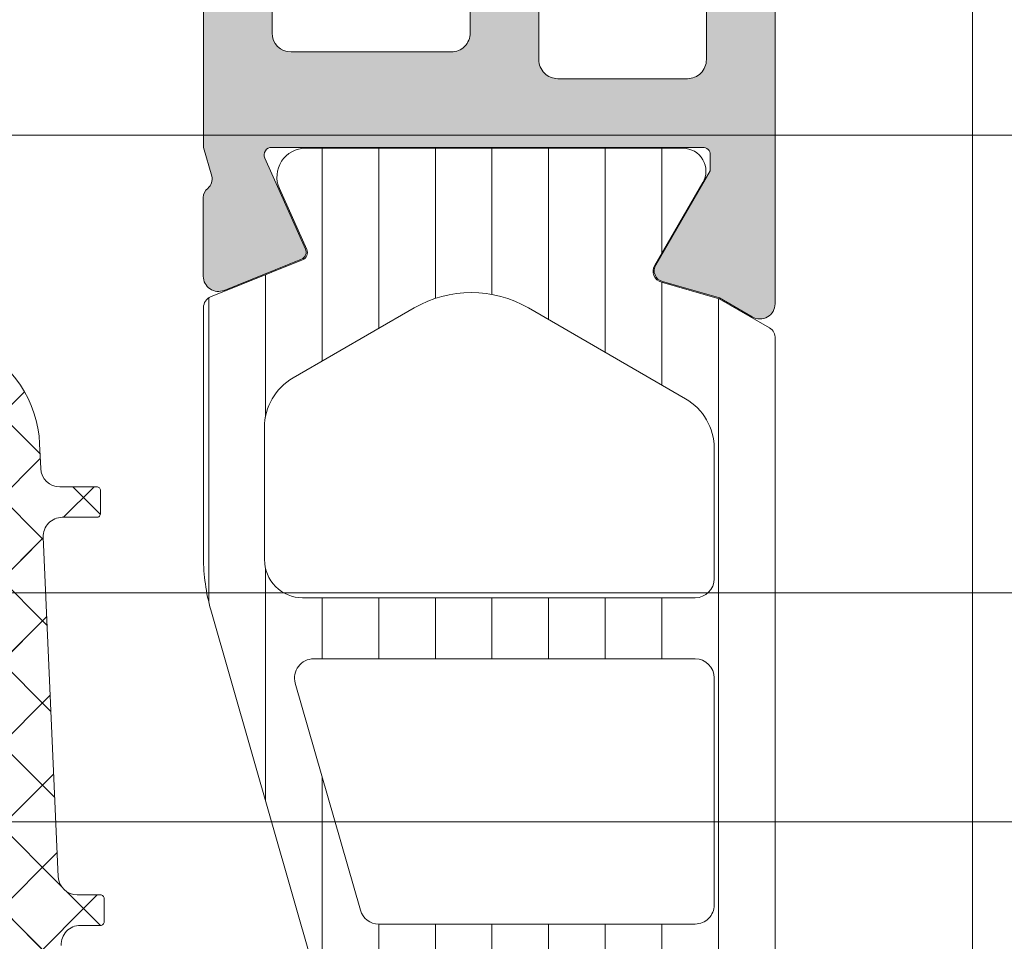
# Model space of a CAD drawing. Header units: millimetres. Extents: x 144573 to 336993, y 74252 to 247042.
# Tile 879 of 1056: x 212205 to 212230, y 219226 to 219250. Entities that reach past the tile are written whole.
import ezdxf

# ---------------------------------------------------------------- set-up
doc = ezdxf.new("R2010")
doc.units = ezdxf.units.MM
doc.layers.add('FASÁDA DETAILNÍ', color=255, linetype='Continuous', lineweight=0)

msp = doc.modelspace()

# ---------------------------------------------------------------- hatches: boundary and pattern name
at = {"layer": 'FASÁDA DETAILNÍ'}
h = msp.add_hatch(color=256, dxfattribs=at)
edge = h.paths.add_edge_path(flags=16)
edge.add_ellipse((212218.6638986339, 219276.6597148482), major_axis=(-0.499974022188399, 0), ratio=1, start_angle=-90.00297706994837, end_angle=0.0029770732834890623, ccw=False)
edge.add_line((212218.6639246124, 219277.1596888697), (212236.6639246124, 219277.1596888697))
edge.add_ellipse((212236.6639505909, 219276.6597148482), major_axis=(-0.4999740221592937, 0), ratio=1, start_angle=179.9970229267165, end_angle=270.00297706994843, ccw=False)
edge.add_line((212237.1639246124, 219276.6596888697), (212237.1639246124, 219264.1596888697))
edge.add_ellipse((212236.6639027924, 219264.1597106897), major_axis=(-0.5000218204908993, 0), ratio=1, start_angle=90.00250028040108, end_angle=179.997499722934, ccw=False)
edge.add_line((212236.6639246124, 219263.6596888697), (212224.0608736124, 219263.6596888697))
edge.add_ellipse((212224.0608724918, 219262.1596899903), major_axis=(-1.499998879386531, 0), ratio=1, start_angle=-90.00004280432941, end_angle=4.280432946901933e-05)
edge.add_line((212222.5608736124, 219262.1596888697), (212222.5608736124, 219249.1597008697))
edge.add_ellipse((212222.0608739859, 219249.1597004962), major_axis=(-0.4999996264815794, 0), ratio=1, start_angle=89.99995719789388, end_angle=180.0000428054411, ccw=False)
edge.add_line((212222.0608736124, 219248.6597008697), (212218.6639246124, 219248.6597008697))
edge.add_ellipse((212218.6639242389, 219249.1597004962), major_axis=(-0.4999996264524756, 0), ratio=1, start_angle=-4.2805441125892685e-05, end_angle=90.00004280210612, ccw=False)
edge.add_line((212218.1639246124, 219249.1597008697), (212218.1639246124, 219276.6596888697))
edge = h.paths.add_edge_path()
edge.add_line((212189.3639296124, 219277.8597008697), (212189.3639296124, 219274.8597008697))
edge.add_line((212189.3639296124, 219274.8597008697), (212191.3639296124, 219274.8597008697))
edge.add_arc((212191.3639555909, 219275.3596748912), 0.4999740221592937, 269.9970229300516, 360.0029770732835)
edge.add_line((212191.8639296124, 219275.3597008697), (212191.8639296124, 219275.8597008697))
edge.add_line((212191.8639296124, 219275.8597008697), (212190.8639296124, 219275.8597008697))
edge.add_line((212190.8639296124, 219275.8597008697), (212190.8639296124, 219276.8597008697))
edge.add_arc((212191.8639937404, 219276.8596367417), 1.000064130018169, 90.0036740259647, 179.9963259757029, ccw=False)
edge.add_line((212191.8639296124, 219277.8597008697), (212195.8639296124, 219277.8597008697))
edge.add_arc((212195.8638996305, 219276.8596708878), 1.000029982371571, 0.0017177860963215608, 89.99828221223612, ccw=False)
edge.add_line((212196.8639296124, 219276.8597008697), (212196.8639296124, 219275.8597008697))
edge.add_line((212196.8639296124, 219275.8597008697), (212195.8639296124, 219275.8597008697))
edge.add_line((212195.8639296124, 219275.8597008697), (212195.8639296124, 219275.3597008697))
edge.add_arc((212196.3639352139, 219275.3597064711), 0.5000056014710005, 180.0006418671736, 269.9993581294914)
edge.add_line((212196.3639296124, 219274.8597008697), (212199.1639326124, 219274.8597008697))
edge.add_arc((212199.1639326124, 219275.3597008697), 0.5, 270, 450)
edge.add_line((212199.1639326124, 219275.8597008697), (212198.8639296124, 219275.8597008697))
edge.add_arc((212198.8639403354, 219276.3597115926), 0.5000107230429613, 180.0012287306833, 269.9987712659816, ccw=False)
edge.add_line((212198.3639296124, 219276.3597008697), (212198.3639296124, 219276.8597008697))
edge.add_arc((212198.8639975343, 219276.8596329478), 0.5000679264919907, 90.00778221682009, 179.9922177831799, ccw=False)
edge.add_line((212198.8639296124, 219277.3597008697), (212210.1639246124, 219277.3597008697))
edge.add_arc((212210.1639027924, 219276.8596790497), 0.5000218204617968, 0.0025002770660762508, 89.99749971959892, ccw=False)
edge.add_line((212210.6639246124, 219276.8597008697), (212210.6639246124, 219276.3597008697))
edge.add_arc((212210.1639872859, 219276.3596381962), 0.4999373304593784, -90.00718275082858, 0.007182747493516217, ccw=False)
edge.add_line((212210.1639246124, 219275.8597008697), (212209.8639216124, 219275.8597008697))
edge.add_arc((212209.8639844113, 219275.3596380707), 0.5000628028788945, 90.00719532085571, 179.9928046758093)
edge.add_line((212209.3639216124, 219275.3597008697), (212209.3639216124, 219270.8597008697))
edge.add_arc((212209.8639272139, 219270.8597064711), 0.5000056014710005, 180.0006418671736, 269.9993581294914)
edge.add_line((212209.8639216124, 219270.3597008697), (212210.6639246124, 219270.3597008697))
edge.add_arc((212210.6639505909, 219270.8596748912), 0.4999740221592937, 269.9970229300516, 360.0029770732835)
edge.add_line((212211.1639246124, 219270.8597008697), (212211.1639246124, 219272.8597008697))
edge.add_arc((212211.6639925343, 219272.8596329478), 0.5000679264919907, 90.00778221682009, 179.9922177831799, ccw=False)
edge.add_line((212211.6639246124, 219273.3597008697), (212212.1639246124, 219273.3597008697))
edge.add_arc((212212.1639872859, 219273.8596381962), 0.4999373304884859, 269.9928172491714, 360.0071827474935)
edge.add_line((212212.6639246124, 219273.8597008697), (212212.6639246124, 219276.8597008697))
edge.add_arc((212213.1639797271, 219276.8596457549), 0.500055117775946, 90.0063149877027, 179.9936850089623, ccw=False)
edge.add_line((212213.1639246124, 219277.3597008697), (212214.8639216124, 219277.3597008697))
edge.add_arc((212214.8639534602, 219275.8597327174), 1.499968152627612, -0.0012165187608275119, 90.00121651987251, ccw=False)
edge.add_line((212216.3639216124, 219275.8597008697), (212216.3639216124, 219249.8597008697))
edge.add_arc((212215.8639424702, 219249.8596800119), 0.4999791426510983, -90.00239022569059, 0.0023902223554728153, ccw=False)
edge.add_line((212215.8639216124, 219249.3597008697), (212211.6639246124, 219249.3597008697))
edge.add_arc((212211.6639302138, 219249.8597064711), 0.500005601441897, 180.0006418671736, 269.9993581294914, ccw=False)
edge.add_line((212211.1639246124, 219249.8597008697), (212211.1639246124, 219251.8597008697))
edge.add_arc((212210.6639027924, 219251.8596790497), 0.5000218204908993, 0.002500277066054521, 89.99749971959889)
edge.add_line((212210.6639246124, 219252.3597008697), (212209.8639216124, 219252.3597008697))
edge.add_arc((212209.8639741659, 219251.8596483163), 0.5000525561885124, 90.00602154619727, 179.9939784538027)
edge.add_line((212209.3639216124, 219251.8597008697), (212209.3639216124, 219246.8596998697))
edge.add_line((212209.3639216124, 219246.8596998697), (212209.5812426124, 219246.1018108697))
edge.add_arc((212209.2928641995, 219246.0191195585), 0.2999999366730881, -52.095185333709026, 16.00002422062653, ccw=False)
edge.add_arc((212209.6614747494, 219245.5456997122), 0.3000001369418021, 127.9047180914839, 179.9999699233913)
edge.add_line((212209.3614746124, 219245.5456998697), (212209.3614766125, 219243.4815528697))
edge.add_arc((212209.7614760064, 219243.4815524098), 0.399999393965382, 179.999934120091, 291.9737695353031)
edge.add_line((212209.9111486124, 219243.1106108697), (212211.9343776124, 219243.9269718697))
edge.add_arc((212211.8595409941, 219244.1124421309), 0.199999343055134, 291.9739078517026, 384.1410923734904)
edge.add_line((212212.0420486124, 219244.1942388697), (212210.9737286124, 219246.5779238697))
edge.add_arc((212211.1562367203, 219246.659720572), 0.1999997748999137, 89.18009939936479, 204.1410254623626, ccw=False)
edge.add_line((212211.1590986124, 219246.8596998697), (212222.4631786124, 219246.8597008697))
edge.add_arc((212222.4716103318, 219246.6682863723), 0.1916001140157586, -1.0444500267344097, 92.5222218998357, ccw=False)
edge.add_line((212222.6631786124, 219246.6647938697), (212222.6631786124, 219246.2442098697))
edge.add_line((212222.6631786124, 219246.2442098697), (212221.2314436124, 219243.7785978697))
edge.add_arc((212221.4907806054, 219243.6277861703), 0.2999997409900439, 149.8208038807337, 254.0000282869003)
edge.add_line((212221.4080896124, 219243.3394078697), (212222.9002506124, 219242.9115368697))
edge.add_line((212222.9002506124, 219242.9115368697), (212223.7635256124, 219242.4131248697))
edge.add_arc((212223.9635255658, 219242.759535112), 0.400000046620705, 240.0000115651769, 359.9999652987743)
edge.add_line((212224.3635256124, 219242.7595348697), (212224.3631786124, 219246.8674658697))
edge.add_line((212224.3631786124, 219246.8674658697), (212224.3608736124, 219261.3595228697))
edge.add_arc((212224.8608734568, 219261.3597009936), 0.4999998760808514, 89.99998216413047, 180.0204115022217, ccw=False)
edge.add_line((212224.8608736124, 219261.8597008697), (212230.2639156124, 219261.8597008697))
edge.add_arc((212230.2639159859, 219261.3597012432), 0.4999996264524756, -4.2805441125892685e-05, 90.00004280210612, ccw=False)
edge.add_line((212230.7639156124, 219261.3597008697), (212230.7639156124, 219258.8597008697))
edge.add_arc((212231.2639152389, 219258.8597004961), 0.4999996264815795, 179.9999571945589, 270.0000428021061)
edge.add_line((212231.2639156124, 219258.3597008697), (212232.5639186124, 219258.3597008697))
edge.add_arc((212232.5639394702, 219258.8596800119), 0.4999791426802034, 269.9976097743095, 360.0023902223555)
edge.add_line((212233.0639186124, 219258.8597008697), (212233.0639186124, 219259.3597008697))
edge.add_line((212233.0639186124, 219259.3597008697), (212232.0639186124, 219259.3597008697))
edge.add_line((212232.0639186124, 219259.3597008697), (212232.0639186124, 219260.8597008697))
edge.add_arc((212233.0639503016, 219260.8596691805), 1.000031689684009, 90.0018155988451, 179.9981844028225, ccw=False)
edge.add_line((212233.0639186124, 219261.8597008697), (212237.0639186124, 219261.8597008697))
edge.add_arc((212237.0638493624, 219260.8596316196), 1.000069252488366, 0.0039674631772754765, 89.99603253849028, ccw=False)
edge.add_line((212238.0639186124, 219260.8597008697), (212238.0639186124, 219259.3597008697))
edge.add_line((212238.0639186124, 219259.3597008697), (212237.0639186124, 219259.3597008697))
edge.add_line((212237.0639186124, 219259.3597008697), (212237.0639186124, 219258.8597008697))
edge.add_arc((212237.5638926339, 219258.8596748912), 0.499974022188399, 179.9970229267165, 270.0029770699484)
edge.add_line((212237.5639186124, 219258.3597008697), (212238.8639216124, 219258.3597008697))
edge.add_arc((212238.863916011, 219258.8597064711), 0.500005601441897, 270.0006418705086, 359.9993581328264)
edge.add_line((212239.3639216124, 219258.8597008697), (212239.3639216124, 219277.8597008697))
edge.add_arc((212237.8639508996, 219277.8597301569), 1.49997071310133, 359.9988812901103, 450.0011187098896)
edge.add_line((212237.8639216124, 219279.3597008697), (212190.8639296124, 219279.3597008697))
edge.add_arc((212190.8639899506, 219277.8596405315), 1.500060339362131, 90.0023046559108, 179.9976953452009)
h = msp.add_hatch(dxfattribs=at)
h.set_pattern_fill('ANSI37', color=256, scale=0.48, angle=90, style=0)
h.set_pattern_definition([(135, (212194.3639496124, 219219.3597288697), (-1.077630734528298, -1.077630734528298), []), (225, (212194.3639496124, 219219.3597288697), (1.077630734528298, -1.077630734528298), [])])
edge = h.paths.add_edge_path(flags=16)
edge.add_line((212193.6996556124, 219215.9584518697), (212192.3068016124, 219216.0581958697))
edge.add_arc((212192.2639441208, 219215.4597289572), 0.5999995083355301, 85.90391948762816, 180.0000083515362)
edge.add_arc((212192.2639441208, 219215.4597287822), 0.5999995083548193, 179.9999916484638, 274.0960805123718)
edge.add_line((212192.3068016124, 219214.8612618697), (212193.6996556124, 219214.9610058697))
edge.add_arc((212193.663941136, 219215.4597288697), 0.5000001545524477, 274.0960643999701, 445.9039356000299)
edge = h.paths.add_edge_path(flags=16)
edge.add_arc((212196.8639492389, 219213.8597322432), 0.4999996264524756, 89.9999571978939, 180.0000428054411)
edge.add_line((212196.3639496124, 219213.8597318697), (212196.3639496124, 219210.2660468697))
edge.add_arc((212196.8639499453, 219210.2660468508), 0.5000003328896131, 179.9999978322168, 293.2180266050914)
edge.add_line((212197.0610656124, 219209.8065408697), (212203.3921676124, 219212.5224188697))
edge.add_arc((212203.1950516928, 219212.9819242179), 0.4999998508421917, 293.2180817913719, 362.5001106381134)
edge.add_line((212203.6945756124, 219213.0037348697), (212203.6562496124, 219213.8815418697))
edge.add_arc((212203.1567260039, 219213.8597323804), 0.499999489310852, 2.499979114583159, 90.00004485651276)
edge.add_line((212203.1567256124, 219214.3597318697), (212196.8639496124, 219214.3597318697))
edge = h.paths.add_edge_path(flags=16)
edge.add_line((212202.2721116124, 219239.4136508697), (212193.3752586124, 219243.5623208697))
edge.add_arc((212193.1639494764, 219243.1091671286), 0.4999998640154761, 64.99999208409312, 180.0000296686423)
edge.add_line((212192.6639496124, 219243.1091668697), (212192.6639496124, 219233.7597318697))
edge.add_arc((212193.1639492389, 219233.7597314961), 0.4999996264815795, 179.9999571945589, 270.0000428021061)
edge.add_line((212193.1639496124, 219233.2597318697), (212202.2878726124, 219233.2597318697))
edge.add_arc((212202.2878724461, 219233.7597319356), 0.5000000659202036, 270.000019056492, 362.5000272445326)
edge.add_line((212202.7873966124, 219233.7815418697), (212202.5603266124, 219238.9823058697))
edge.add_arc((212202.0608012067, 219238.9604961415), 0.5000012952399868, 2.499997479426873, 64.99990801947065)
edge = h.paths.add_edge_path(flags=16)
edge.add_arc((212193.1639492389, 219230.5597322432), 0.4999996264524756, 89.9999571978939, 180.0000428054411)
edge.add_line((212192.6639496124, 219230.5597318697), (212192.6639496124, 219223.3597318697))
edge.add_arc((212193.1639492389, 219223.3597314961), 0.4999996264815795, 179.9999571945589, 270.0000428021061)
edge.add_line((212193.1639496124, 219222.8597318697), (212194.3639496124, 219222.8597318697))
edge.add_arc((212194.3639511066, 219220.8597333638), 1.999998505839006, -4.2804607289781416e-05, 90.00004280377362, ccw=False)
edge.add_line((212196.3639496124, 219220.8597318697), (212196.3639496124, 219217.0597318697))
edge.add_arc((212196.8639492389, 219217.0597314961), 0.4999996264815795, 179.9999571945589, 270.0000428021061)
edge.add_line((212196.8639496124, 219216.5597318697), (212203.0170106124, 219216.5597318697))
edge.add_arc((212203.0170104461, 219217.0597319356), 0.5000000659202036, 270.000019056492, 362.5000272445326)
edge.add_line((212203.5165346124, 219217.0815418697), (212203.2763996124, 219222.5815418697))
edge.add_arc((212202.7768760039, 219222.5597323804), 0.499999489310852, 2.499979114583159, 90.00004485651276)
edge.add_line((212202.7768756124, 219223.0597318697), (212197.4639496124, 219223.0597318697))
edge.add_arc((212197.4639496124, 219224.1597318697), 1.099999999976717, 90, 270, ccw=False)
edge.add_line((212197.4639496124, 219225.2597318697), (212202.6371606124, 219225.2597318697))
edge.add_arc((212202.6371604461, 219225.7597319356), 0.5000000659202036, 270.000019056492, 362.5000272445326)
edge.add_line((212203.1366846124, 219225.7815418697), (212202.9271116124, 219230.5815418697))
edge.add_arc((212202.4275880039, 219230.5597323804), 0.499999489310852, 2.499979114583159, 90.00004485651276)
edge.add_line((212202.4275876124, 219231.0597318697), (212193.1639496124, 219231.0597318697))
edge = h.paths.add_edge_path()
edge.add_line((212194.5504066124, 219245.7727848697), (212203.3382726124, 219241.6749358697))
edge.add_ellipse((212202.0704151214, 219238.9560105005), major_axis=(-3.000002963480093, 0), ratio=1, start_angle=182.5000588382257, end_angle=244.99996937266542, ccw=False)
edge.add_line((212205.0675626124, 219239.0868718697), (212205.0958966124, 219238.4379218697))
edge.add_ellipse((212205.595420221, 219238.459731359), major_axis=(-0.499999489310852, 0), ratio=1, start_angle=2.499979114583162, end_angle=90.00004485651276)
edge.add_line((212205.5954206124, 219237.9597318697), (212206.5639496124, 219237.9597318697))
edge.add_ellipse((212206.5639496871, 219237.8597319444), major_axis=(-0.09999992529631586, 0), ratio=1, start_angle=179.9999571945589, end_angle=270.0000427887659, ccw=False)
edge.add_line((212206.6639496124, 219237.8597318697), (212206.6639496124, 219237.2597318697))
edge.add_ellipse((212206.5639496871, 219237.259731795), major_axis=(-0.09999992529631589, 0), ratio=1, start_angle=89.99995721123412, end_angle=180.0000428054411, ccw=False)
edge.add_line((212206.5639496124, 219237.1597318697), (212205.6609116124, 219237.1597318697))
edge.add_ellipse((212205.6609117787, 219236.6597318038), major_axis=(-0.5000000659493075, 0), ratio=1, start_angle=-89.99998095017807, end_angle=2.500027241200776)
edge.add_line((212205.1613876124, 219236.6379218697), (212205.5552256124, 219227.7376278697))
edge.add_ellipse((212206.0547368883, 219227.7597319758), major_axis=(-0.5000001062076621, 0), ratio=1, start_angle=2.533769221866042, end_angle=90.00008298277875)
edge.add_line((212206.0547376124, 219227.2597318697), (212206.6639496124, 219227.2597318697))
edge.add_ellipse((212206.6639496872, 219227.1597319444), major_axis=(-0.0999999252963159, 0), ratio=1, start_angle=179.9999572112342, end_angle=270.0000428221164, ccw=False)
edge.add_line((212206.7639496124, 219227.1597318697), (212206.7639496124, 219226.5597318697))
edge.add_ellipse((212206.6639496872, 219226.559731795), major_axis=(-0.09999992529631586, 0), ratio=1, start_angle=89.99995717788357, end_angle=180.0000427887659, ccw=False)
edge.add_line((212206.6639496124, 219226.4597318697), (212206.1343876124, 219226.4597318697))
edge.add_ellipse((212206.1343873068, 219225.9597313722), major_axis=(-0.500000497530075, 0), ratio=1, start_angle=-90.00003502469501, end_angle=2.533697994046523)
edge.add_line((212205.6348756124, 219225.9376278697), (212206.1455316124, 219214.3974028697))
edge.add_ellipse((212206.6450562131, 219214.4192124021), major_axis=(-0.5000004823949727, 0), ratio=1, start_angle=2.499979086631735, end_angle=93.21705730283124)
edge.add_line((212206.6731156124, 219213.9199998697), (212211.8068586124, 219214.2085628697))
edge.add_ellipse((212211.6913031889, 219214.6189808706), major_axis=(-0.4263754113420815, 0), ratio=1, start_angle=105.7248544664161, end_angle=249.2410276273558)
edge.add_line((212211.8424266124, 219215.0176758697), (212211.6098236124, 219215.0164358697))
edge.add_line((212211.6098236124, 219215.0164358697), (212209.7272446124, 219214.7182978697))
edge.add_line((212209.7272446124, 219214.7182978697), (212206.8779596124, 219215.1187238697))
edge.add_ellipse((212206.919710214, 219215.4158044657), major_axis=(-0.2999999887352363, 0), ratio=1, start_angle=-34.59774637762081, end_angle=82.00025595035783, ccw=False)
edge.add_ellipse((212209.1422813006, 219213.8826910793), major_axis=(-3.000047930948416, 0), ratio=1, start_angle=251.9915754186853, end_angle=325.4023587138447, ccw=False)
edge.add_line((212210.0697666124, 219216.7357698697), (212212.3246576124, 219216.1021938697))
edge.add_ellipse((212212.163728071, 219215.3269813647), major_axis=(-0.791740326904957, 0), ratio=1, start_angle=186.7983462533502, end_angle=258.2723102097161, ccw=False)
edge.add_line((212212.9499016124, 219215.4207038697), (212212.9511226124, 219214.3624938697))
edge.add_ellipse((212211.7720363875, 219214.4916181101), major_axis=(-1.18613548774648, 0), ratio=1, start_angle=108.65557644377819, end_angle=173.7503218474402, ccw=False)
edge.add_line((212212.1514556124, 219213.3678038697), (212208.9101156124, 219212.2734708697))
edge.add_line((212208.9101156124, 219212.2734708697), (212200.8603206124, 219209.3836928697))
edge.add_line((212200.8603206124, 219209.3836928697), (212190.9624436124, 219205.0508838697))
edge.add_ellipse((212190.7641735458, 219205.5098928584), major_axis=(-0.5000002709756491, 0), ratio=1, start_angle=0.06657637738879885, end_angle=113.36204948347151, ccw=False)
edge.add_line((212190.2641736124, 219205.5093118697), (212190.2635386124, 219206.0560128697))
edge.add_ellipse((212190.7635387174, 219206.0565931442), major_axis=(-0.5000004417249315, 0), ratio=1, start_angle=-66.0791754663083, end_angle=0.06649451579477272, ccw=False)
edge.add_line((212190.5608016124, 219206.5136468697), (212193.7648046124, 219207.9154028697))
edge.add_ellipse((212193.3639502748, 219208.831543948), major_axis=(-0.9999993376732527, 0), ratio=1, start_angle=113.6316147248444, end_angle=180.000052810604)
edge.add_line((212194.3639496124, 219208.8315448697), (212194.3639496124, 219214.0594868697))
edge.add_line((212194.3639496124, 219214.0594868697), (212192.5644706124, 219214.0594958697))
edge.add_line((212192.5644706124, 219214.0594958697), (212192.4265286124, 219213.5446948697))
edge.add_ellipse((212192.1493745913, 219213.6594601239), major_axis=(-0.2999756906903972, 0), ratio=1, start_angle=67.49643330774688, end_angle=157.5062997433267, ccw=False)
edge.add_line((212192.0345616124, 219213.3823258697), (212190.7644346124, 219214.2314928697))
edge.add_ellipse((212191.2641553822, 219215.097357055), major_axis=(-0.9997207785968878, 0), ratio=1, start_angle=-0.00761184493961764, end_angle=60.009239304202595, ccw=False)
edge.add_line((212190.2644346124, 219215.0974898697), (212190.2644656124, 219215.8218508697))
edge.add_ellipse((212191.2642034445, 219215.8216428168), major_axis=(-0.9997378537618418, 0), ratio=1, start_angle=299.9913249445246, end_angle=359.98807632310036, ccw=False)
edge.add_line((212190.7644656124, 219216.6875168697), (212192.0345616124, 219217.5366838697))
edge.add_ellipse((212192.1493734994, 219217.2595363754), major_axis=(-0.2999875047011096, 0), ratio=1, start_angle=202.4986038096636, end_angle=292.50240616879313, ccw=False)
edge.add_line((212192.4265286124, 219217.3743298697), (212192.5645006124, 219216.8595138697))
edge.add_line((212192.5645006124, 219216.8595138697), (212194.3639496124, 219216.8595058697))
edge.add_line((212194.3639496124, 219216.8595058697), (212194.3639496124, 219220.0597328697))
edge.add_ellipse((212194.0639498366, 219220.0597330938), major_axis=(-0.29999977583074, 0), ratio=1, start_angle=179.9999571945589, end_angle=270.0000428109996)
edge.add_line((212194.0639496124, 219220.3597328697), (212190.7639536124, 219220.3597328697))
edge.add_ellipse((212190.7639532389, 219220.8597324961), major_axis=(-0.4999996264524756, 0), ratio=1, start_angle=-4.2805441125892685e-05, end_angle=90.00004280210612, ccw=False)
edge.add_line((212190.2639536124, 219220.8597328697), (212190.2639536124, 219247.7573548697))
edge.add_line((212190.2639536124, 219247.7573548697), (212191.8143456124, 219248.6524728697))
edge.add_ellipse((212192.0643456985, 219248.2194603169), major_axis=(-0.4999999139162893, 0), ratio=1, start_angle=180.0000633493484, end_angle=300.0000170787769, ccw=False)
edge.add_line((212192.5643456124, 219248.2194608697), (212194.2617166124, 219248.2194608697))
edge.add_line((212194.2617166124, 219248.2194608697), (212194.2617166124, 219246.2259388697))
edge.add_ellipse((212194.7617168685, 219246.225938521), major_axis=(-0.5000002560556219, 0), ratio=1, start_angle=-3.995725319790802e-05, end_angle=64.99987141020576)
h = msp.add_hatch(dxfattribs=at)
h.set_pattern_fill('ANSI37', color=256, scale=0.48, angle=90, style=0)
h.set_pattern_definition([(135, (212194.3639497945, 219219.3597288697), (-1.077630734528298, -1.077630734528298), []), (225, (212194.3639497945, 219219.3597288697), (1.077630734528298, -1.077630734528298), [])])
edge = h.paths.add_edge_path(flags=16)
edge.add_line((212193.6996557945, 219215.9584518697), (212192.3068017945, 219216.0581958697))
edge.add_arc((212192.2639443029, 219215.4597289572), 0.5999995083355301, 85.90391948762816, 180.0000083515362)
edge.add_arc((212192.2639443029, 219215.4597287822), 0.5999995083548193, 179.9999916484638, 274.0960805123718)
edge.add_line((212192.3068017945, 219214.8612618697), (212193.6996557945, 219214.9610058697))
edge.add_arc((212193.6639413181, 219215.4597288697), 0.5000001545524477, 274.0960643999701, 445.9039356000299)
edge = h.paths.add_edge_path(flags=16)
edge.add_arc((212196.863949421, 219213.8597322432), 0.4999996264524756, 89.9999571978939, 180.0000428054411)
edge.add_line((212196.3639497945, 219213.8597318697), (212196.3639497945, 219210.2660468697))
edge.add_arc((212196.8639501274, 219210.2660468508), 0.5000003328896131, 179.9999978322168, 293.2180266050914)
edge.add_line((212197.0610657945, 219209.8065408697), (212203.3921677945, 219212.5224188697))
edge.add_arc((212203.1950518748, 219212.9819242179), 0.4999998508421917, 293.2180817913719, 362.5001106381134)
edge.add_line((212203.6945757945, 219213.0037348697), (212203.6562497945, 219213.8815418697))
edge.add_arc((212203.1567261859, 219213.8597323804), 0.499999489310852, 2.499979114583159, 90.00004485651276)
edge.add_line((212203.1567257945, 219214.3597318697), (212196.8639497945, 219214.3597318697))
edge = h.paths.add_edge_path(flags=16)
edge.add_line((212202.2721117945, 219239.4136508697), (212193.3752587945, 219243.5623208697))
edge.add_arc((212193.1639496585, 219243.1091671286), 0.4999998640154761, 64.99999208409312, 180.0000296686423)
edge.add_line((212192.6639497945, 219243.1091668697), (212192.6639497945, 219233.7597318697))
edge.add_arc((212193.163949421, 219233.7597314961), 0.4999996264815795, 179.9999571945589, 270.0000428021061)
edge.add_line((212193.1639497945, 219233.2597318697), (212202.2878727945, 219233.2597318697))
edge.add_arc((212202.2878726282, 219233.7597319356), 0.5000000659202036, 270.000019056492, 362.5000272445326)
edge.add_line((212202.7873967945, 219233.7815418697), (212202.5603267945, 219238.9823058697))
edge.add_arc((212202.0608013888, 219238.9604961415), 0.5000012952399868, 2.499997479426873, 64.99990801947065)
edge = h.paths.add_edge_path(flags=16)
edge.add_arc((212193.163949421, 219230.5597322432), 0.4999996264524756, 89.9999571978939, 180.0000428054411)
edge.add_line((212192.6639497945, 219230.5597318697), (212192.6639497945, 219223.3597318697))
edge.add_arc((212193.163949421, 219223.3597314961), 0.4999996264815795, 179.9999571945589, 270.0000428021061)
edge.add_line((212193.1639497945, 219222.8597318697), (212194.3639497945, 219222.8597318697))
edge.add_arc((212194.3639512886, 219220.8597333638), 1.999998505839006, -4.2804607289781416e-05, 90.00004280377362, ccw=False)
edge.add_line((212196.3639497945, 219220.8597318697), (212196.3639497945, 219217.0597318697))
edge.add_arc((212196.863949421, 219217.0597314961), 0.4999996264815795, 179.9999571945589, 270.0000428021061)
edge.add_line((212196.8639497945, 219216.5597318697), (212203.0170107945, 219216.5597318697))
edge.add_arc((212203.0170106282, 219217.0597319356), 0.5000000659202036, 270.000019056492, 362.5000272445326)
edge.add_line((212203.5165347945, 219217.0815418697), (212203.2763997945, 219222.5815418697))
edge.add_arc((212202.776876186, 219222.5597323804), 0.499999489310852, 2.499979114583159, 90.00004485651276)
edge.add_line((212202.7768757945, 219223.0597318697), (212197.4639497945, 219223.0597318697))
edge.add_arc((212197.4639497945, 219224.1597318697), 1.099999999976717, 90, 270, ccw=False)
edge.add_line((212197.4639497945, 219225.2597318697), (212202.6371607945, 219225.2597318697))
edge.add_arc((212202.6371606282, 219225.7597319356), 0.5000000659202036, 270.000019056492, 362.5000272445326)
edge.add_line((212203.1366847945, 219225.7815418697), (212202.9271117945, 219230.5815418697))
edge.add_arc((212202.4275881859, 219230.5597323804), 0.499999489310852, 2.499979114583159, 90.00004485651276)
edge.add_line((212202.4275877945, 219231.0597318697), (212193.1639497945, 219231.0597318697))
edge = h.paths.add_edge_path()
edge.add_line((212194.5504067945, 219245.7727848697), (212203.3382727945, 219241.6749358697))
edge.add_ellipse((212202.0704153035, 219238.9560105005), major_axis=(-3.000002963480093, 0), ratio=1, start_angle=182.5000588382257, end_angle=244.99996937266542, ccw=False)
edge.add_line((212205.0675627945, 219239.0868718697), (212205.0958967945, 219238.4379218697))
edge.add_ellipse((212205.5954204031, 219238.459731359), major_axis=(-0.499999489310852, 0), ratio=1, start_angle=2.499979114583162, end_angle=90.00004485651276)
edge.add_line((212205.5954207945, 219237.9597318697), (212206.5639497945, 219237.9597318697))
edge.add_ellipse((212206.5639498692, 219237.8597319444), major_axis=(-0.09999992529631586, 0), ratio=1, start_angle=179.9999571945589, end_angle=270.0000427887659, ccw=False)
edge.add_line((212206.6639497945, 219237.8597318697), (212206.6639497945, 219237.2597318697))
edge.add_ellipse((212206.5639498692, 219237.259731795), major_axis=(-0.09999992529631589, 0), ratio=1, start_angle=89.99995721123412, end_angle=180.0000428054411, ccw=False)
edge.add_line((212206.5639497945, 219237.1597318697), (212205.6609117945, 219237.1597318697))
edge.add_ellipse((212205.6609119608, 219236.6597318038), major_axis=(-0.5000000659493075, 0), ratio=1, start_angle=-89.99998095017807, end_angle=2.500027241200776)
edge.add_line((212205.1613877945, 219236.6379218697), (212205.5552257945, 219227.7376278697))
edge.add_ellipse((212206.0547370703, 219227.7597319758), major_axis=(-0.5000001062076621, 0), ratio=1, start_angle=2.533769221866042, end_angle=90.00008298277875)
edge.add_line((212206.0547377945, 219227.2597318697), (212206.6639497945, 219227.2597318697))
edge.add_ellipse((212206.6639498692, 219227.1597319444), major_axis=(-0.0999999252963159, 0), ratio=1, start_angle=179.9999572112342, end_angle=270.0000428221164, ccw=False)
edge.add_line((212206.7639497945, 219227.1597318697), (212206.7639497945, 219226.5597318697))
edge.add_ellipse((212206.6639498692, 219226.559731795), major_axis=(-0.09999992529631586, 0), ratio=1, start_angle=89.99995717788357, end_angle=180.0000427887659, ccw=False)
edge.add_line((212206.6639497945, 219226.4597318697), (212206.1343877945, 219226.4597318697))
edge.add_ellipse((212206.1343874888, 219225.9597313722), major_axis=(-0.500000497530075, 0), ratio=1, start_angle=-90.00003502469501, end_angle=2.533697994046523)
edge.add_line((212205.6348757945, 219225.9376278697), (212206.1455317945, 219214.3974028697))
edge.add_ellipse((212206.6450563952, 219214.4192124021), major_axis=(-0.5000004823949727, 0), ratio=1, start_angle=2.499979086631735, end_angle=93.21705730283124)
edge.add_line((212206.6731157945, 219213.9199998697), (212211.8068587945, 219214.2085628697))
edge.add_ellipse((212211.691303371, 219214.6189808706), major_axis=(-0.4263754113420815, 0), ratio=1, start_angle=105.7248544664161, end_angle=249.2410276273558)
edge.add_line((212211.8424267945, 219215.0176758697), (212211.6098237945, 219215.0164358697))
edge.add_line((212211.6098237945, 219215.0164358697), (212209.7272447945, 219214.7182978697))
edge.add_line((212209.7272447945, 219214.7182978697), (212206.8779597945, 219215.1187238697))
edge.add_ellipse((212206.9197103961, 219215.4158044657), major_axis=(-0.2999999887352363, 0), ratio=1, start_angle=-34.59774637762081, end_angle=82.00025595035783, ccw=False)
edge.add_ellipse((212209.1422814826, 219213.8826910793), major_axis=(-3.000047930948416, 0), ratio=1, start_angle=251.9915754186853, end_angle=325.4023587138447, ccw=False)
edge.add_line((212210.0697667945, 219216.7357698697), (212212.3246577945, 219216.1021938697))
edge.add_ellipse((212212.163728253, 219215.3269813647), major_axis=(-0.791740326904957, 0), ratio=1, start_angle=186.7983462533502, end_angle=258.2723102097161, ccw=False)
edge.add_line((212212.9499017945, 219215.4207038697), (212212.9511227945, 219214.3624938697))
edge.add_ellipse((212211.7720365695, 219214.4916181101), major_axis=(-1.18613548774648, 0), ratio=1, start_angle=108.65557644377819, end_angle=173.7503218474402, ccw=False)
edge.add_line((212212.1514557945, 219213.3678038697), (212208.9101157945, 219212.2734708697))
edge.add_line((212208.9101157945, 219212.2734708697), (212200.8603207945, 219209.3836928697))
edge.add_line((212200.8603207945, 219209.3836928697), (212190.9624437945, 219205.0508838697))
edge.add_ellipse((212190.7641737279, 219205.5098928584), major_axis=(-0.5000002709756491, 0), ratio=1, start_angle=0.06657637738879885, end_angle=113.36204948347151, ccw=False)
edge.add_line((212190.2641737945, 219205.5093118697), (212190.2635387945, 219206.0560128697))
edge.add_ellipse((212190.7635388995, 219206.0565931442), major_axis=(-0.5000004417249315, 0), ratio=1, start_angle=-66.0791754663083, end_angle=0.06649451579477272, ccw=False)
edge.add_line((212190.5608017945, 219206.5136468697), (212193.7648047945, 219207.9154028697))
edge.add_ellipse((212193.3639504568, 219208.831543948), major_axis=(-0.9999993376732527, 0), ratio=1, start_angle=113.6316147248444, end_angle=180.000052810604)
edge.add_line((212194.3639497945, 219208.8315448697), (212194.3639497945, 219214.0594868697))
edge.add_line((212194.3639497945, 219214.0594868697), (212192.5644707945, 219214.0594958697))
edge.add_line((212192.5644707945, 219214.0594958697), (212192.4265287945, 219213.5446948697))
edge.add_ellipse((212192.1493747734, 219213.6594601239), major_axis=(-0.2999756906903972, 0), ratio=1, start_angle=67.49643330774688, end_angle=157.5062997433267, ccw=False)
edge.add_line((212192.0345617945, 219213.3823258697), (212190.7644347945, 219214.2314928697))
edge.add_ellipse((212191.2641555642, 219215.097357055), major_axis=(-0.9997207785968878, 0), ratio=1, start_angle=-0.00761184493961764, end_angle=60.009239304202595, ccw=False)
edge.add_line((212190.2644347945, 219215.0974898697), (212190.2644657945, 219215.8218508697))
edge.add_ellipse((212191.2642036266, 219215.8216428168), major_axis=(-0.9997378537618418, 0), ratio=1, start_angle=299.9913249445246, end_angle=359.98807632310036, ccw=False)
edge.add_line((212190.7644657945, 219216.6875168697), (212192.0345617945, 219217.5366838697))
edge.add_ellipse((212192.1493736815, 219217.2595363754), major_axis=(-0.2999875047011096, 0), ratio=1, start_angle=202.4986038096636, end_angle=292.50240616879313, ccw=False)
edge.add_line((212192.4265287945, 219217.3743298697), (212192.5645007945, 219216.8595138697))
edge.add_line((212192.5645007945, 219216.8595138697), (212194.3639497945, 219216.8595058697))
edge.add_line((212194.3639497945, 219216.8595058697), (212194.3639497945, 219220.0597328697))
edge.add_ellipse((212194.0639500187, 219220.0597330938), major_axis=(-0.29999977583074, 0), ratio=1, start_angle=179.9999571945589, end_angle=270.0000428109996)
edge.add_line((212194.0639497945, 219220.3597328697), (212190.7639537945, 219220.3597328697))
edge.add_ellipse((212190.763953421, 219220.8597324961), major_axis=(-0.4999996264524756, 0), ratio=1, start_angle=-4.2805441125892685e-05, end_angle=90.00004280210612, ccw=False)
edge.add_line((212190.2639537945, 219220.8597328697), (212190.2639537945, 219247.7573548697))
edge.add_line((212190.2639537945, 219247.7573548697), (212191.8143457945, 219248.6524728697))
edge.add_ellipse((212192.0643458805, 219248.2194603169), major_axis=(-0.4999999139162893, 0), ratio=1, start_angle=180.0000633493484, end_angle=300.0000170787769, ccw=False)
edge.add_line((212192.5643457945, 219248.2194608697), (212194.2617167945, 219248.2194608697))
edge.add_line((212194.2617167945, 219248.2194608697), (212194.2617167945, 219246.2259388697))
edge.add_ellipse((212194.7617170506, 219246.225938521), major_axis=(-0.5000002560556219, 0), ratio=1, start_angle=-3.995725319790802e-05, end_angle=64.99987141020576)
h = msp.add_hatch(dxfattribs=at)
h.set_pattern_fill('ANSI31', color=256, scale=0.468, angle=45, style=0)
h.set_pattern_definition([(90, (212224.3639496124, 219201.3597288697), (-1.4859, 3.33066907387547e-16), [])])
edge = h.paths.add_edge_path(flags=16)
edge.add_line((212222.0158496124, 219219.4482068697), (212219.7931396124, 219218.1648448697))
edge.add_ellipse((212218.7932672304, 219219.896569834), major_axis=(-1.999654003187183, 0), ratio=1, start_angle=60.00004577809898, end_angle=120.0015014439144, ccw=False)
edge.add_line((212217.7934416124, 219218.1648178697), (212216.6639236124, 219218.8169458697))
edge.add_ellipse((212218.163926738, 219221.4150260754), major_axis=(-3.000005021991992, 0), ratio=1, start_angle=16.000054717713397, end_angle=59.9999864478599, ccw=False)
edge.add_line((212215.2801376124, 219220.5881098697), (212214.2274896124, 219224.2591318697))
edge.add_ellipse((212214.7081206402, 219224.3969506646), major_axis=(-0.5000002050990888, 0), ratio=1, start_angle=-90.00079895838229, end_angle=16.00000721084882, ccw=False)
edge.add_line((212214.7081276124, 219224.8969508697), (212222.2658806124, 219224.8968408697))
edge.add_ellipse((212222.2658707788, 219224.3968410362), major_axis=(-0.4999998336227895, 0), ratio=1, start_angle=179.999178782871, end_angle=269.99887315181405, ccw=False)
edge.add_line((212222.7658706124, 219224.3968338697), (212222.7658146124, 219220.7471848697))
edge.add_ellipse((212221.2658153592, 219220.7472243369), major_axis=(-1.499999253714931, 0), ratio=1, start_angle=120.00152725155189, end_angle=179.9984924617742, ccw=False)
edge = h.paths.add_edge_path(flags=16)
edge.add_line((212222.2658986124, 219226.4968428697), (212213.9625686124, 219226.4969698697))
edge.add_ellipse((212213.9625768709, 219226.9969701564), major_axis=(-0.5000002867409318, 0), ratio=1, start_angle=15.999943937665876, end_angle=89.9990536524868, ccw=False)
edge.add_line((212213.4819456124, 219226.8591518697), (212211.7750186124, 219232.8119138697))
edge.add_ellipse((212212.2556493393, 219232.9497328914), major_axis=(-0.4999999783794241, 0), ratio=1, start_angle=-90.0009480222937, end_angle=16.00004169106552, ccw=False)
edge.add_line((212212.2556576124, 219233.4497328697), (212222.2660116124, 219233.4495628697))
edge.add_ellipse((212222.2659994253, 219232.9495626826), major_axis=(-0.5000001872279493, 0), ratio=1, start_angle=179.9991047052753, end_angle=269.9986034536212, ccw=False)
edge.add_line((212222.7659996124, 219232.9495548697), (212222.7659096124, 219226.9968348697))
edge.add_ellipse((212222.2659093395, 219226.9968431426), major_axis=(-0.5000002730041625, 0), ratio=1, start_angle=89.99877077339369, end_angle=179.9990519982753, ccw=False)
edge = h.paths.add_edge_path(flags=16)
edge.add_line((212211.7168626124, 219240.8138668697), (212214.8932526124, 219242.6477558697))
edge.add_ellipse((212216.3932524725, 219240.0496761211), major_axis=(-3.000002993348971, 0), ratio=1, start_angle=239.9985082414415, end_angle=299.9999639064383, ccw=False)
edge.add_line((212217.8933216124, 219242.6477158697), (212222.0162046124, 219240.2672208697))
edge.add_ellipse((212221.2661689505, 219238.9682025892), major_axis=(-1.500000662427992, 0), ratio=1, start_angle=179.9984828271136, end_angle=239.9984416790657, ccw=False)
edge.add_line((212222.7661696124, 219238.9681628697), (212222.7660786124, 219235.5495488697))
edge.add_ellipse((212222.2660791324, 219235.5495623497), major_axis=(-0.4999994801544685, 0), ratio=1, start_angle=89.99856531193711, end_angle=179.9984553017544, ccw=False)
edge.add_line((212222.2660666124, 219235.0495628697), (212211.9667516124, 219235.0497438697))
edge.add_ellipse((212211.966769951, 219236.0497442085), major_axis=(-1.000000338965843, 0), ratio=1, start_angle=-0.0015275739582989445, end_angle=89.99894927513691, ccw=False)
edge.add_line((212210.9667696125, 219236.0497708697), (212210.9668626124, 219239.5148688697))
edge.add_ellipse((212212.4668627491, 219239.5148286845), major_axis=(-1.500000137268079, 0), ratio=1, start_angle=300.0000030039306, end_angle=359.9984650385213, ccw=False)
edge = h.paths.add_edge_path()
edge.add_line((212209.3669946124, 219242.6616728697), (212209.3667726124, 219236.1086098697))
edge.add_arc((212214.3667703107, 219236.1084430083), 4.999997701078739, 179.9980879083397, 196.0000237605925)
edge.add_line((212209.5604646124, 219234.7302548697), (212213.8290756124, 219219.8438368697))
edge.add_arc((212213.3484452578, 219219.7060183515), 0.4999994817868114, -90.00007395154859, 15.999997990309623, ccw=False)
edge.add_line((212213.3484446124, 219219.2060188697), (212209.4650706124, 219219.2060188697))
edge.add_arc((212209.4650506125, 219218.2060188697), 1.0000000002, 89.99885408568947, 269.9988540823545)
edge.add_line((212209.4650306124, 219217.2060188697), (212214.1633666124, 219217.2058308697))
edge.add_line((212214.1633666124, 219217.2058308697), (212214.1633666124, 219217.0497788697))
edge.add_arc((212214.4633666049, 219217.0497782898), 0.2999999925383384, 179.999889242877, 248.0261541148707)
edge.add_line((212214.3511116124, 219216.7715718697), (212216.7630136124, 219215.7983848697))
edge.add_arc((212216.6881770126, 219215.6129136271), 0.2000002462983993, -24.14098223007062, 68.02620227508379, ccw=False)
edge.add_line((212216.8706856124, 219215.5311168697), (212216.1541856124, 219213.9324318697))
edge.add_arc((212216.8385913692, 219213.625693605), 0.7499997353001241, 155.8589415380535, 270.0000185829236)
edge.add_line((212216.8385916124, 219212.8756938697), (212221.9461406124, 219212.8756938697))
edge.add_arc((212221.946140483, 219213.475693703), 0.5999998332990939, 270.000012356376, 390.1429248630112)
edge.add_line((212222.4650056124, 219213.7769888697), (212221.2037896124, 219215.9489458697))
edge.add_arc((212221.4632222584, 219216.099594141), 0.3000003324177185, 106.00006905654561, 210.1430306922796, ccw=False)
edge.add_line((212221.3805306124, 219216.3879728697), (212222.8950026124, 219216.8222398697))
edge.add_line((212222.8950026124, 219216.8222398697), (212224.2157746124, 219217.5847878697))
edge.add_arc((212224.0657738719, 219217.8445950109), 0.2999999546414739, 300.000168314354, 362.4633047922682)
edge.add_line((212224.3654966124, 219217.8574888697), (212224.3654966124, 219241.8471428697))
edge.add_arc((212224.0661608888, 219241.8670975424), 0.3000001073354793, 356.186123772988, 419.9998522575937)
edge.add_line((212224.2161616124, 219242.1269048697), (212222.8953556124, 219242.8894728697))
edge.add_line((212222.8953556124, 219242.8894728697), (212221.3808846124, 219243.3237398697))
edge.add_arc((212221.4635757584, 219243.612118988), 0.3000005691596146, 149.8570816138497, 254.00004324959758, ccw=False)
edge.add_line((212221.2041426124, 219243.7627668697), (212222.4653586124, 219245.9347228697))
edge.add_arc((212221.9464931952, 219246.2360185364), 0.6000003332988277, 329.8570476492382, 449.999960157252)
edge.add_line((212221.9464936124, 219246.8360188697), (212212.0428936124, 219246.8360188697))
edge.add_arc((212212.0428928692, 219246.0860188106), 0.7500000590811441, 89.99994321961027, 204.141020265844)
edge.add_line((212211.3584866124, 219245.7792808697), (212212.0749866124, 219244.1805958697))
edge.add_arc((212211.8924780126, 219244.0987991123), 0.2000002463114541, -68.02620227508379, 24.140982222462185, ccw=False)
edge.add_line((212211.9673146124, 219243.9133278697), (212209.5547396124, 219242.9398688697))
edge.add_arc((212209.6669937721, 219242.6616630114), 0.299999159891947, 111.9737385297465, 179.9981172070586)

# ---------------------------------------------------------------- linework, layer by layer
for p, q in [((198226.3692538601, 219247.1778170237), (212229.5384493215, 219247.1778170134)), ((198226.3692538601, 219247.1778170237), (218529.5384156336, 219247.1778170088)), ((211756.8693537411, 219247.1778170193), (212229.5384493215, 219247.1778170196)), ((218529.5384156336, 219235.1778170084), (198226.3692538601, 219235.1778170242)), ((212229.5384493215, 219235.1778170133), (198226.3692538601, 219235.1778170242)), ((212229.5384493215, 219235.1778170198), (211756.8693537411, 219235.1778170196)), ((198226.3692538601, 219229.1778314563), (212229.5384493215, 219229.1777965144)), ((198226.3692538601, 219229.1778314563), (218529.5384156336, 219229.1777807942)), ((211756.8693537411, 219229.1778170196), (212229.5384493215, 219229.1778178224))]:
    msp.add_line(p, q, dxfattribs=at)
at = {"layer": 'FASÁDA DETAILNÍ', "extrusion": (0, 0, -1)}
for points in [[(-212218.1639246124, 219276.6596888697, 0.414244), (-212218.6639246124, 219277.1596888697), (-212236.6639246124, 219277.1596888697), (-212236.6639246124, 219277.1596888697, 0.414244), (-212237.1639246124, 219276.6596888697), (-212237.1639246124, 219264.1596888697), (-212237.1639246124, 219264.1596888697, 0.414188), (-212236.6639246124, 219263.6596888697), (-212224.0608736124, 219263.6596888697), (-212224.0608736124, 219263.6596888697, -0.414214), (-212222.5608736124, 219262.1596888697), (-212222.5608736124, 219249.1597008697), (-212222.5608736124, 219249.1597008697, 0.414214), (-212222.0608736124, 219248.6597008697), (-212218.6639246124, 219248.6597008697), (-212218.6639246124, 219248.6597008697, 0.414214), (-212218.1639246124, 219249.1597008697), (-212218.1639246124, 219276.6596888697)], [(-212211.7168626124, 219240.8138668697), (-212214.8932526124, 219242.6477558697), (-212214.8932526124, 219242.6477558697, 0.267956), (-212217.8933216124, 219242.6477158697), (-212222.0162046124, 219240.2672208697), (-212222.0162046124, 219240.2672208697, 0.267949), (-212222.7661696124, 219238.9681628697), (-212222.7660786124, 219235.5495488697), (-212222.7660786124, 219235.5495488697, 0.414213), (-212222.2660666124, 219235.0495628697), (-212211.9667516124, 219235.0497438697), (-212211.9667516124, 219235.0497438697, 0.414216), (-212210.9667696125, 219236.0497708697), (-212210.9668626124, 219239.5148688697), (-212210.9668626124, 219239.5148688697, 0.267942), (-212211.7168626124, 219240.8138668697)], [(-212222.2658986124, 219226.4968428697), (-212213.9625686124, 219226.4969698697), (-212213.9625686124, 219226.4969698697, 0.334591), (-212213.4819456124, 219226.8591518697), (-212211.7750186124, 219232.8119138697), (-212211.7750186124, 219232.8119138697, 0.498587), (-212212.2556576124, 219233.4497328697), (-212222.2660116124, 219233.4495628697), (-212222.2660116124, 219233.4495628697, 0.414211), (-212222.7659996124, 219232.9495548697), (-212222.7659096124, 219226.9968348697), (-212222.7659096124, 219226.9968348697, 0.414215), (-212222.2658986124, 219226.4968428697)]]:
    msp.add_lwpolyline(points, format="xyb", close=True, dxfattribs=at)
at = {"layer": 'FASÁDA DETAILNÍ'}
for points in [[(212216.3639216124, 219275.8597008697), (212216.3639216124, 219249.8597008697), (212216.3639216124, 219249.8597008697, -0.414238), (212215.8639216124, 219249.3597008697), (212211.6639246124, 219249.3597008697), (212211.6639246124, 219249.3597008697, -0.414207), (212211.1639246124, 219249.8597008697), (212211.1639246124, 219251.8597008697)], [(212209.3639216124, 219251.8597008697), (212209.3639216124, 219246.8596998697), (212209.5812426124, 219246.1018108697), (212209.5812426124, 219246.1018108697, -0.306185), (212209.4771696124, 219245.7824098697, 0.231306), (212209.3614746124, 219245.5456998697), (212209.3614766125, 219243.4815528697), (212209.3614766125, 219243.4815528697, 0.531563), (212209.9111486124, 219243.1106108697), (212211.9343776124, 219243.9269718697), (212211.9343776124, 219243.9269718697, 0.425336), (212212.0420486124, 219244.1942388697), (212210.9737286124, 219246.5779238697), (212210.9737286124, 219246.5779238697, -0.548397), (212211.1590986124, 219246.8596998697), (212222.4631786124, 219246.8597008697), (212222.4631786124, 219246.8597008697, -0.432566), (212222.6631786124, 219246.6647938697), (212222.6631786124, 219246.2442098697), (212221.2314436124, 219243.7785978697), (212221.2314436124, 219243.7785978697, 0.488701), (212221.4080896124, 219243.3394078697), (212222.9002506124, 219242.9115368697), (212223.7635256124, 219242.4131248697), (212223.7635256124, 219242.4131248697, 0.57735), (212224.3635256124, 219242.7595348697), (212224.3631786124, 219246.8674658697), (212224.3608736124, 219261.3595228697)], [(212224.3654966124, 219217.8574888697), (212224.3654966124, 219241.8471428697), (212224.3654966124, 219241.8471428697, 0.285866), (212224.2161616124, 219242.1269048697), (212222.8953556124, 219242.8894728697), (212221.3808846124, 219243.3237398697), (212221.3808846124, 219243.3237398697, -0.488505), (212221.2041426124, 219243.7627668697), (212222.4653586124, 219245.9347228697), (212222.4653586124, 219245.9347228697, 0.578182), (212221.9464936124, 219246.8360188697), (212212.0428936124, 219246.8360188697), (212212.0428936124, 219246.8360188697, 0.543753), (212211.3584866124, 219245.7792808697), (212212.0749866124, 219244.1805958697), (212212.0749866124, 219244.1805958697, -0.425336), (212211.9673146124, 219243.9133278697), (212209.5547396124, 219242.9398688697), (212209.5547396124, 219242.9398688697, 0.305847), (212209.3669946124, 219242.6616728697), (212209.3669946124, 219242.6616728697), (212209.3667726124, 219236.1086098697), (212209.3667726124, 219236.1086098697, 0.0699353), (212209.5604646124, 219234.7302548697), (212213.8290756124, 219219.8438368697)]]:
    msp.add_lwpolyline(points, format="xyb", dxfattribs=at)
msp.add_lwpolyline([(212310.5093281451, 219210.9238170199), (212698.2001050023, 219210.9238170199), (212698.2001050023, 219254.9238170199), (212310.5093281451, 219254.9238170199), (212229.5384493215, 219254.9238170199), (212229.5384493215, 219210.9238170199)], close=True, dxfattribs=at)
at = {"layer": 'FASÁDA DETAILNÍ', "extrusion": (0, 0, -1)}
for points in [[(-212203.3382726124, 219241.6749358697, 0.279675), (-212205.0675626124, 219239.0868718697), (-212205.0958966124, 219238.4379218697), (-212205.0958966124, 219238.4379218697, -0.401491), (-212205.5954206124, 219237.9597318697), (-212206.5639496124, 219237.9597318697), (-212206.5639496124, 219237.9597318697, 0.414214), (-212206.6639496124, 219237.8597318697), (-212206.6639496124, 219237.2597318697), (-212206.6639496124, 219237.2597318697, 0.414214), (-212206.5639496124, 219237.1597318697), (-212205.6609116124, 219237.1597318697), (-212205.6609116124, 219237.1597318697, -0.427052), (-212205.1613876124, 219236.6379218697), (-212205.5552256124, 219227.7376278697), (-212205.5552256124, 219227.7376278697, -0.40132), (-212206.0547376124, 219227.2597318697), (-212206.6639496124, 219227.2597318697), (-212206.6639496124, 219227.2597318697, 0.414214), (-212206.7639496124, 219227.1597318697), (-212206.7639496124, 219226.5597318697), (-212206.7639496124, 219226.5597318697, 0.414214), (-212206.6639496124, 219226.4597318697), (-212206.1343876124, 219226.4597318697), (-212206.1343876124, 219226.4597318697, -0.427226), (-212205.6348756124, 219225.9376278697)], [(-212203.3382727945, 219241.6749358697, 0.279675), (-212205.0675627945, 219239.0868718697), (-212205.0958967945, 219238.4379218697), (-212205.0958967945, 219238.4379218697, -0.401491), (-212205.5954207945, 219237.9597318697), (-212206.5639497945, 219237.9597318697), (-212206.5639497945, 219237.9597318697, 0.414214), (-212206.6639497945, 219237.8597318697), (-212206.6639497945, 219237.2597318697), (-212206.6639497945, 219237.2597318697, 0.414214), (-212206.5639497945, 219237.1597318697), (-212205.6609117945, 219237.1597318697), (-212205.6609117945, 219237.1597318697, -0.427052), (-212205.1613877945, 219236.6379218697), (-212205.5552257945, 219227.7376278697), (-212205.5552257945, 219227.7376278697, -0.40132), (-212206.0547377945, 219227.2597318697), (-212206.6639497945, 219227.2597318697), (-212206.6639497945, 219227.2597318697, 0.414214), (-212206.7639497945, 219227.1597318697), (-212206.7639497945, 219226.5597318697), (-212206.7639497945, 219226.5597318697, 0.414214), (-212206.6639497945, 219226.4597318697), (-212206.1343877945, 219226.4597318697), (-212206.1343877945, 219226.4597318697, -0.427226), (-212205.6348757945, 219225.9376278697)]]:
    msp.add_lwpolyline(points, format="xyb", dxfattribs=at)

doc.saveas('drawing.dxf')
